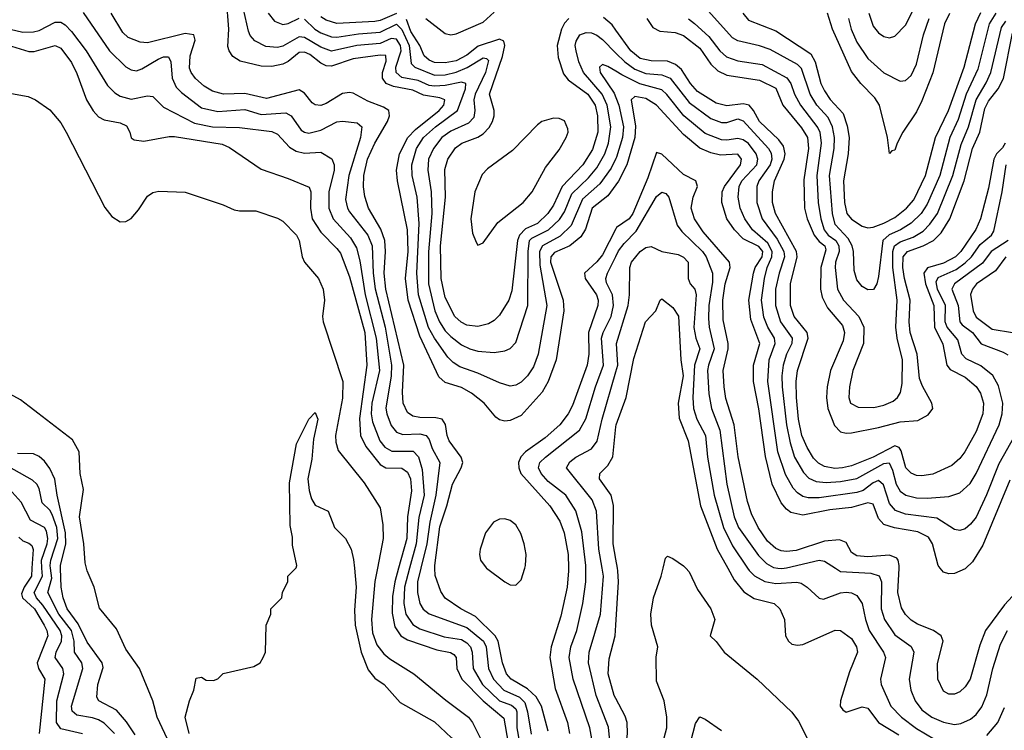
# Model space of a CAD drawing. Header units: inches. Extents: x 884549 to 1028252, y 526810 to 653624.
# Tile 434 of 656: x 917798 to 921434, y 619401 to 622026. Entities that reach past the tile are written whole.
import ezdxf

# ---------------------------------------------------------------- set-up
doc = ezdxf.new("R2010")
doc.units = ezdxf.units.IN
doc.header["$MEASUREMENT"] = 0
for name, color, linetype in [('A9611', 7, 'Continuous'), ('A9612', 7, 'Continuous'), ('A9621', 7, 'Continuous'), ('A9622', 7, 'Continuous')]:
    doc.layers.add(name, color=color, linetype=linetype)

msp = doc.modelspace()

# ---------------------------------------------------------------- linework, layer by layer
at = {"layer": 'A9611', "color": 5}
for points, elevation in [([(917843.8, 620000), (917841.6, 619970), (917815.2, 619930), (917805.5, 619905.5), (917808.9, 619890), (917852.6, 619850), (917889, 619790), (917898.9, 619770), (917902.2, 619750), (917862.6, 619650), (917868, 619630), (917891.3, 619590), (917870.7, 619390)], 2280), ([(918030, 619388.4), (917950, 619406.7), (917934.4, 619430), (917935.8, 619510), (917961.5, 619610), (917957.8, 619630), (917929.9, 619670), (917932.9, 619690), (917952.5, 619730), (917953.6, 619750), (917947.4, 619770), (917883.4, 619863.4), (917860.3, 619890), (917851.4, 619910), (917882.6, 619970), (917880.5, 620000)], 2260), ([(918148.2, 619390), (918110, 619427.3), (918090, 619440.1), (918067.9, 619447.9), (918010, 619456.9), (917992.1, 619472.1), (917990, 619490.3), (918032.1, 619630), (918028.3, 619650), (918000.5, 619690), (917999.8, 619730), (917990, 619770), (917943.4, 619830), (917901.8, 619910), (917917, 619963), (917912.8, 620000)], 2240), ([(918225, 619385), (918192.6, 619432.6), (918155.6, 619475.6), (918091.2, 619510), (918083.4, 619523.4), (918086.5, 619570), (918107.3, 619632.7), (918103.3, 619650), (918047.4, 619727.4), (918014.8, 619794.8), (917974, 619850), (917959.5, 619890), (917952.1, 619930), (917949.7, 620000)], 2220), ([(918353.3, 619350), (918306.2, 619450), (918289.7, 619509.7), (918240.9, 619630), (918190, 619700.8), (918156.2, 619776.2), (918092.6, 619852.6), (918073.9, 619930), (918048.1, 619990), (918045.6, 620000)], 2180), ([(918424, 619390), (918409.7, 619450), (918425.1, 619510), (918441.2, 619550), (918450, 619594), (918470, 619598), (918486.8, 619586.8), (918514.6, 619585.4), (918530, 619591.3), (918550, 619611), (918663.1, 619636.9), (918686, 619650), (918698, 619670), (918706, 619690), (918708, 619790), (918726, 619830), (918726, 619850), (918766, 619890), (918768.4, 619911.6), (918788, 619950), (918788, 619970), (918818, 620000)], 2160), ([(919034.3, 620000), (919040.4, 619930), (919035.1, 619844.9), (919036.9, 619790), (919059.3, 619690), (919084.9, 619624.9), (919110, 619593.8), (919143.8, 619570), (919203.4, 619503.4), (919330, 619432.7), (919393.4, 619373.4), (919450, 619290.2), (919542.8, 619122.8), (919585.1, 619065.1), (919632.2, 619032.2), (919774.2, 618974.2), (919850, 618938.1), (919890, 618942.8), (919930, 618961.7), (920000, 619021.1)], 2160), ([(919119.3, 620000), (919109.5, 619950.5), (919097.9, 619810), (919101.5, 619761.5), (919117.3, 619717.3), (919143.1, 619683.1), (919165.1, 619665.1), (919254.3, 619610), (919372.1, 619512.1), (919455.5, 619450), (919471, 619430), (919503.5, 619363.5), (919536.3, 619250), (919578.3, 619178.3), (919621, 619121), (919642.6, 619102.6), (919680.6, 619080.6), (919770, 619051), (919852.3, 619012.3), (919870, 619009.3), (919890, 619012.6), (919915.8, 619024.2), (919975.4, 619064.6), (920000, 619085.2)], 2180), ([(919197.6, 620000), (919183.6, 619950), (919175.3, 619895.3), (919173.6, 619833.6), (919184, 619784), (919206, 619750), (919230, 619735.6), (919338.8, 619698.8), (919389.2, 619689.2), (919401.6, 619681.6), (919410.1, 619670), (919412.7, 619630), (919431, 619590), (919510, 619510.1), (919586.7, 619446.7), (919613.3, 619290)], 2220), ([(919238.2, 620000), (919219.4, 619930), (919216.5, 619870), (919224.6, 619830), (919250, 619791.9), (919275.8, 619775.8), (919366, 619746), (919430, 619737.1), (919450, 619724.5), (919462.7, 619710), (919469.2, 619690), (919473, 619630), (919507.6, 619570), (919570, 619510.5), (919614.6, 619494.6), (919630, 619480.1), (919633.7, 619470), (919634.2, 619410), (919642.7, 619362.7)], 2240), ([(919279.9, 620000), (919267.7, 619950), (919267.3, 619910), (919275.8, 619870), (919288.2, 619848.2), (919310, 619831.3), (919450, 619781.1), (919511.6, 619730), (919520.6, 619710), (919529, 619630), (919548.2, 619590), (919586.6, 619550), (919643.7, 619523.7), (919663.4, 619503.4), (919673.8, 619470), (919686.7, 619386.7)], 2260), ([(919750, 619398), (919725.3, 619490), (919705, 619525), (919674, 619554), (919612.9, 619590), (919596.1, 619610), (919580.9, 619650), (919565.1, 619730), (919553.6, 619750), (919481.2, 619821.2), (919427.5, 619850), (919369.4, 619889.4), (919353.5, 619913.5), (919333.1, 619973.1), (919331.8, 620000)], 2280), ([(919522.3, 620000), (919590, 619950.2), (919610, 619938.5), (919630, 619936.9), (919650, 619957), (919663.6, 620000)], 2320), ([(919825.2, 620000), (919825.5, 619990), (919819.7, 619930), (919796.8, 619823.2), (919761.6, 619710), (919756.5, 619670), (919776.2, 619556.2), (919821.4, 619430), (919829.2, 619390)], 2280), ([(919911.7, 619370), (919904.3, 619410), (919842.3, 619590), (919826.9, 619670), (919833, 619710), (919855.5, 619770), (919877.5, 619870), (919888.9, 619950), (919888.7, 620000)], 2260), ([(919978.9, 619350), (919972.7, 619412.7), (919927.6, 619530), (919899.2, 619650), (919901.1, 619690), (919943.7, 619830), (919954.7, 619970), (919949.5, 620000)], 2240), ([(920000, 619518.8), (919994.1, 619530), (919971, 619610), (919975.1, 619664.9), (919997.8, 619750), (920000, 619789.1)], 2220)]:
    msp.add_lwpolyline(points, dxfattribs=dict(at, elevation=elevation))
at = {"layer": 'A9612', "color": 5}
for points, elevation in [([(920000, 621415.8), (919970, 621375.7), (919912, 621330), (919887.8, 621252.2), (919870, 621224.1), (919829.4, 621190.6), (919773.9, 621166.1), (919759.8, 621150), (919758.8, 621130), (919805.7, 620990), (919807.8, 620950), (919779.9, 620770), (919750.2, 620689.8), (919727.7, 620650), (919650, 620563.6), (919610, 620545.1), (919590, 620543.1), (919570, 620548), (919557.1, 620557.1), (919513.2, 620610), (919466.6, 620646.6), (919430, 620667.3), (919370, 620685.7), (919346.5, 620706.5), (919276.6, 620856.6), (919233.4, 620990), (919223.6, 621070), (919233.1, 621170), (919230.5, 621250), (919193.5, 621430), (919190.3, 621470), (919201.4, 621530), (919231.8, 621590), (919260, 621620), (919347.8, 621690), (919364.1, 621710), (919368, 621730), (919350, 621737.6), (919290, 621747.4), (919250, 621765.3), (919178.8, 621778.8), (919152.3, 621790), (919138.5, 621810), (919137.6, 621830), (919152.1, 621872.1), (919150, 621892.8), (919130, 621894.6), (919030, 621881.1), (918950, 621853.5), (918930, 621855.1), (918910, 621865), (918870, 621896.5), (918850, 621905.9), (918830, 621904.4), (918790, 621871.4), (918770, 621861.7), (918730, 621853.1), (918690, 621853.9), (918612.8, 621872.8), (918585.3, 621890), (918571.7, 621910), (918567, 621927), (918570.7, 621990), (918562.4, 622102.4)], 2320), ([(918032.7, 622052.7), (918130, 621910.1), (918190, 621851.5), (918210, 621840.4), (918230, 621837), (918250, 621844.2), (918310, 621880.3), (918330, 621888.4), (918347.8, 621887.8), (918356.6, 621870), (918362.1, 621810), (918376.3, 621776.3), (918396.2, 621756.2), (918470, 621700.5), (918530, 621686.4), (918630, 621694), (918690, 621675.8), (918781.6, 621681.6), (918800.8, 621670), (918837.9, 621617.9), (918850, 621609.6), (918866.7, 621606.7), (918910, 621617.7), (918970, 621648.5), (918990, 621650.7), (919044.9, 621644.9), (919061.7, 621630), (919057.5, 621590), (919014.4, 621450), (919001.9, 621361.9), (919008.6, 621330), (919016.3, 621316.3), (919083.8, 621230), (919099.9, 621190), (919104.1, 621090), (919111.6, 621031.6), (919147.6, 620890), (919171.4, 620750), (919169.8, 620710.2), (919150.5, 620590.5), (919153.9, 620570), (919170, 620527.2), (919190, 620502.3), (919213.8, 620493.8), (919276.1, 620496.1), (919298.9, 620490), (919310, 620475.2), (919321.7, 620441.7), (919349.7, 620390), (919334.7, 620270), (919313.1, 620170), (919301.9, 620090), (919279.9, 620000)], 2260), ([(920000, 621512.9), (919982.7, 621477.3), (919941, 621419), (919877.3, 621362.7), (919834.6, 621265.4), (919794.1, 621225.9), (919729.5, 621190.5), (919717.7, 621170), (919719.3, 621119.3), (919745.3, 620970), (919712.7, 620790), (919696, 620744), (919673.9, 620710), (919650, 620687.5), (919630, 620676.1), (919610, 620672.8), (919570, 620684.8), (919490, 620720.5), (919424, 620744), (919399.1, 620759.1), (919379.5, 620779.5), (919330, 620849.7), (919308.6, 620888.6), (919270.5, 621010), (919264.4, 621090), (919273.5, 621273.5), (919266.4, 621370), (919248.3, 621450), (919247, 621490), (919264.2, 621550), (919290.1, 621590), (919333.6, 621630), (919414.8, 621690), (919444.8, 621770), (919446.2, 621790), (919430, 621795.3), (919370, 621783.1), (919330, 621780.1), (919310, 621783.1), (919270, 621801.5), (919210, 621811.6), (919188.6, 621830), (919187.8, 621850), (919207.2, 621910), (919204.3, 621930), (919190, 621953.8), (919170, 621956.7), (919130, 621937.1), (919044, 621930), (918950, 621909.8), (918910, 621924.2), (918850, 621959.6), (918830, 621962.3), (918770, 621928.3), (918750, 621923), (918707, 621927), (918667, 621947), (918650, 621967.5), (918643.3, 621983.3), (918624.4, 622064.4)], 2340), ([(919297.6, 622030), (919370, 621974.2), (919390, 621969.8), (919410, 621973), (919510, 622016.9), (919550, 622052.9)], 2420), ([(917762.9, 621990), (917810, 621979), (917850, 621980.3), (917870, 621985.8), (917930, 622016.8), (917950, 622016), (917966.3, 622006.3), (917990, 621981.8), (918043.6, 621910), (918122.7, 621782.7), (918150, 621755.5), (918170, 621742.9), (918210, 621732.4), (918270, 621745), (918290, 621742.5), (918330, 621703), (918443.5, 621643.5), (918510.1, 621630.1), (918610, 621628), (918730, 621612.2), (918750, 621602.5), (918795.2, 621555.2), (918819.6, 621539.6), (918850, 621532.7), (918910, 621536.4), (918951.6, 621511.6), (918960.1, 621490), (918959.7, 621470), (918940.2, 621390), (918940.2, 621330), (918956.4, 621290), (919020.5, 621220.5), (919042.7, 621182.7), (919054.8, 621134.8), (919074.2, 621010), (919114.4, 620850), (919126.7, 620730), (919098.6, 620610), (919096.5, 620570), (919101, 620541), (919128, 620470), (919147, 620447), (919172.6, 620432.6), (919251.9, 620431.9), (919271.1, 620411.1), (919284.7, 620364.7), (919292.4, 620270), (919272.4, 620187.6), (919262.3, 620090), (919238.2, 620000)], 2240), ([(919331.8, 620000), (919331.4, 620010), (919350, 620152.5), (919376.2, 620230), (919396.1, 620310), (919428.2, 620370), (919434.5, 620390), (919428.2, 620410), (919384.6, 620470), (919376.5, 620490), (919370.6, 620530.6), (919357.9, 620550), (919335.7, 620555.7), (919276.2, 620556.2), (919250, 620561), (919230, 620574.8), (919215, 620610), (919212.4, 620650), (919217.5, 620750), (919150.6, 621030), (919143.8, 621090), (919149.8, 621170), (919146.4, 621210), (919131.8, 621251.8), (919086.6, 621330), (919072.9, 621372.9), (919067.9, 621407.9), (919069.5, 621450), (919083, 621510), (919110.3, 621570), (919156.1, 621650), (919163.7, 621670), (919162, 621690), (919142.2, 621702.2), (919084.4, 621724.4), (919030, 621754.4), (919016.5, 621756.5), (918990, 621752.6), (918930, 621715.8), (918910, 621708.6), (918890, 621711.1), (918878.9, 621718.9), (918850, 621754.6), (918830, 621767.1), (918710, 621735), (918630, 621753.2), (918550.7, 621750.7), (918510, 621761.7), (918480, 621780), (918448.2, 621808.2), (918431.9, 621830), (918426.1, 621846.1), (918428.1, 621891.9), (918446.8, 621950), (918442, 621970), (918410, 621974.5), (918270, 621939.5), (918242.8, 621942.8), (918199.6, 621959.6), (918178.8, 621978.8), (918135.9, 622050)], 2280), ([(918716.2, 622050), (918739.8, 622019.8), (918770, 622007.4), (918790, 622011), (918830, 622031.3)], 2360), ([(918850, 622027.2), (918888, 621990), (918910, 621976.9), (918950, 621962.5), (918970, 621961), (919050, 621973.7), (919130, 621979.3), (919190, 622009.5), (919210, 621989.2), (919237.1, 621930), (919244, 621864), (919257.5, 621850), (919330, 621820.9), (919370, 621822.2), (919410, 621831.7), (919450.9, 621849.1), (919510, 621885.3), (919522.7, 621882.7), (919530, 621874.3), (919518.8, 621830), (919480, 621750), (919475.8, 621730), (919478.8, 621690), (919475.7, 621664.3), (919456.2, 621643.8), (919390, 621614.2), (919357.5, 621590), (919325.9, 621550), (919308.6, 621510), (919305.1, 621470), (919317.9, 621390), (919320.4, 621310), (919308.6, 621168.6), (919307.5, 621050), (919331.6, 620950), (919348.7, 620910), (919370, 620876.8), (919390, 620855.2), (919430, 620825.4), (919460.7, 620810), (919490, 620801.7), (919550, 620796.2), (919590, 620802.1), (919610, 620811.9), (919630, 620834), (919674.9, 620970), (919675.9, 621170), (919681, 621210), (919690, 621218.7), (919751.1, 621250), (919792.3, 621287.7), (919810, 621315.9), (919837.4, 621382.6), (919898.6, 621441.4), (919930, 621479.1), (919958.6, 621530), (919973.2, 621570), (919981, 621630), (919968.2, 621710), (919949.7, 621750), (919880.7, 621830), (919863.3, 621870), (919852.9, 621910), (919849.9, 621930), (919853.4, 621946.6), (919867.3, 621970), (919890, 621978.5), (919910, 621977.4), (919930, 621968.7), (919950, 621952.5), (920000, 621902.4)], 2360), ([(919190, 622048.8), (919130, 622022.7), (919110, 622019.4), (918970, 622011.4), (918930, 622023.9), (918910, 622036.7)], 2380), ([(919826.6, 622030), (919810, 622012.4), (919799.4, 621990), (919783.5, 621930), (919786.3, 621886.3), (919806.1, 621826.1), (919823.8, 621803.8), (919896.5, 621750), (919923.4, 621710), (919932.4, 621670), (919932.8, 621610), (919913.5, 621546.5), (919878.3, 621490), (919801.5, 621410), (919770, 621340.9), (919748.7, 621310), (919710, 621272.9), (919666.6, 621253.4), (919644.3, 621230), (919637.2, 621210), (919616.2, 621023.8), (919604.5, 620990), (919570, 620934), (919550, 620914.1), (919530, 620902.5), (919490, 620893), (919450, 620897.9), (919428.3, 620908.3), (919405.1, 620930), (919370, 620999.3), (919355.1, 621070), (919352.3, 621190), (919371, 621370), (919368.1, 621471.9), (919379.9, 621510), (919407.5, 621552.5), (919430.8, 621569.2), (919490, 621592.3), (919510, 621604.5), (919532.1, 621627.9), (919544.7, 621650), (919550.9, 621670), (919551, 621690), (919533.8, 621750), (919581.2, 621890), (919590.3, 621930), (919585.7, 621945.7), (919570, 621954), (919491.8, 621928.2), (919450, 621894.2), (919410, 621874.2), (919370, 621865.7), (919330, 621867.1), (919310, 621875.5), (919291.8, 621891.8), (919275.8, 621930), (919242.4, 621982.4), (919226.4, 622026.4)], 2380), ([(920000, 621986.8), (919986, 622006), (919954, 622034)], 2380), ([(917768.2, 621928.2), (917831.6, 621908.4), (917851.6, 621908.4), (917930, 621930.1), (917950, 621920.1), (917990, 621867.1), (918010, 621826.7), (918045.7, 621730), (918070, 621688.7), (918090, 621666.4), (918110, 621655.8), (918170, 621645), (918193, 621633), (918205, 621610), (918209.5, 621589.5), (918221.4, 621581.4), (918256.9, 621576.9), (918350, 621594.3), (918370, 621594), (918546, 621566), (918573.6, 621553.6), (918690, 621473.1), (918790, 621439.6), (918866.9, 621406.9), (918874.1, 621390), (918871.7, 621330), (918878.7, 621290), (918910, 621241), (918970, 621181.2), (918982.8, 621162.8), (919016.1, 621076.1), (919073.4, 620870), (919079.9, 620750), (919053, 620553), (919056.9, 620490), (919076.7, 620450), (919130, 620383.3), (919150.3, 620370.3), (919210, 620369.3), (919230, 620355.2), (919241.1, 620330), (919245.5, 620285.5), (919230, 620190), (919228.5, 620110), (919197.6, 620000)], 2220), ([(920000, 621834.9), (919970, 621853.3), (919950, 621860.1), (919939.5, 621850), (919942.2, 621830), (919993.7, 621753.7), (920000, 621738.1)], 2340), ([(917767.6, 621752.4), (917830, 621741.6), (917856.5, 621730), (917910, 621693.2), (917950, 621645), (917970, 621610.1), (918112.6, 621332.6), (918139.2, 621299.2), (918170, 621278.9), (918190, 621280.2), (918210, 621291.9), (918237.1, 621322.9), (918270, 621373.4), (918290, 621387.8), (918312.4, 621392.4), (918410, 621388.4), (918550, 621341.6), (918590, 621323.8), (918610, 621319.2), (918670, 621319.7), (918750, 621293.1), (918770, 621282.1), (918820.8, 621230), (918830.7, 621210), (918841.5, 621150), (918849.8, 621130), (918901.7, 621070), (918919.3, 621030), (918924.3, 620990), (918916.5, 620930), (918919, 620910), (918991.7, 620690), (918990, 620628), (918964.3, 620490), (918965.7, 620465.7), (918975, 620435), (919070, 620315.4), (919130, 620222.4), (919140, 620160), (919140.9, 620110), (919119.3, 620000)], 2180), ([(920000, 621253.5), (919950, 621156.6), (919930, 621131.9), (919883.7, 621090), (919886.4, 621070), (919927.9, 621010), (919934.1, 620990), (919933.7, 620970), (919899.4, 620870), (919899.5, 620790), (919893.5, 620750), (919839.8, 620600.2), (919824.3, 620570), (919792.5, 620530), (919738.3, 620481.7), (919666.5, 620430), (919649.1, 620410.9), (919640.4, 620390), (919641.2, 620370), (919649.2, 620349.2), (919755.7, 620230), (919793.6, 620173.6), (919809.3, 620130), (919823.6, 620050), (919825.2, 620000)], 2280), ([(919888.7, 620000), (919888.7, 620010), (919873.7, 620133.7), (919851.6, 620211.6), (919815.7, 620270), (919750, 620319.9), (919723.8, 620350), (919714.6, 620370), (919719.1, 620390), (919740.2, 620410), (919865.3, 620510), (919888.9, 620551.1), (919924.1, 620670), (919954.2, 620750), (919947.4, 620850), (919952.6, 620870), (919982.2, 620930), (919991.5, 620970), (919986.9, 621010), (919965.6, 621054.4), (919962.8, 621070), (919969.2, 621090), (920000, 621151.4)], 2260), ([(919949.5, 620000), (919937.1, 620070), (919927.8, 620210), (919912.6, 620252.6), (919818.1, 620370), (919830, 620392.5), (919851.6, 620410), (919910, 620441.2), (919931.1, 620468.9), (919949.1, 620550), (920000, 620724.9)], 2240), ([(918045.6, 620000), (918040.3, 620020.3), (918035.3, 620090), (918019, 620190), (918033.6, 620290), (918021.2, 620350), (918018.1, 620430), (917993.8, 620473.8), (917801.3, 620621.3), (917659, 620699)], 2180), ([(918818, 620000), (918819, 620001), (918822, 620010), (918805.4, 620085.4), (918805.4, 620114.6), (918797.6, 620157.6), (918795.3, 620315.3), (918820.4, 620459.6), (918865.7, 620550), (918890, 620574.9), (918899, 620550), (918883.8, 620476.2), (918877.3, 620402.7), (918863, 620330), (918866.9, 620286.9), (918876.4, 620256.4), (918890, 620232.4), (918937.3, 620210), (918960.5, 620150), (919002, 620110), (919023, 620070), (919031.6, 620031.6), (919034.3, 620000)], 2160), ([(920000, 620032.8), (919989.9, 620089.9), (919991, 620231), (919982.8, 620270), (919939.6, 620330), (919940.6, 620350), (919970, 620379.5), (919988.2, 620411.8), (920000, 620522.3)], 2220), ([(917949.7, 620000), (917949.4, 620010), (917968.4, 620090), (917968.1, 620130), (917936.3, 620270), (917928.8, 620328.8), (917910, 620368.7), (917890, 620394.9), (917870, 620412.6), (917850, 620422.1), (917790, 620424.1)], 2220), ([(917912.8, 620000), (917911.6, 620010), (917913.7, 620030), (917939.8, 620110), (917935.5, 620150), (917918.7, 620198.7), (917910, 620214.1), (917881.8, 620241.8), (917870, 620294), (917861.3, 620310), (917845.3, 620325.3), (917730, 620389.9)], 2240), ([(917880.5, 620000), (917878.4, 620030), (917900, 620090), (917902.4, 620110), (917896.9, 620136.9), (917890, 620150.4), (917837.9, 620177.9), (917804.1, 620244.1), (917725.8, 620330)], 2260), ([(919663.6, 620000), (919666.8, 620010), (919668.3, 620050), (919661.4, 620090), (919648.6, 620128.6), (919630, 620160.3), (919610, 620176.2), (919590, 620182.5), (919570, 620180.7), (919548.2, 620170), (919518, 620130), (919498.7, 620070), (919496.6, 620050), (919500.6, 620030), (919521, 620001), (919522.3, 620000)], 2320), ([(917795.1, 620115.1), (917810, 620100.9), (917832.6, 620092.6), (917843.3, 620083.3), (917848.6, 620068.6), (917843.8, 620000)], 2280)]:
    msp.add_lwpolyline(points, dxfattribs=dict(at, elevation=elevation))
at = {"layer": 'A9612', "color": 5, "elevation": 2420}
msp.add_lwpolyline([(919770, 621661.9), (919726.5, 621650), (919710, 621637.9), (919618, 621542), (919525.3, 621474.7), (919506.2, 621453.8), (919479.4, 621390), (919463.8, 621290), (919470, 621237.6), (919483.9, 621203.9), (919490, 621193.1), (919510, 621201.8), (919563.9, 621276.1), (919657.8, 621350), (919691.1, 621390), (919740.5, 621479.5), (919790, 621545.1), (919816.6, 621590), (919824, 621610), (919823.1, 621623.1), (919810, 621652.3), (919790, 621661.2)], close=True, dxfattribs=at)
at = {"layer": 'A9621', "color": 5}
for points, elevation in [([(920000, 619789.1), (920009.1, 619950), (920007.5, 619990), (920005.8, 620000)], 2220), ([(920000, 619085.2), (920077.7, 619150), (920128.3, 619230), (920172.6, 619350), (920187.7, 619410), (920188.4, 619450), (920178.4, 619510), (920150, 619582.7), (920148.5, 619671.5), (920154.5, 619710), (920131.2, 619790), (920129, 619830), (920138.4, 619890), (920166.6, 619970), (920174.1, 620000)], 2180), ([(920257.7, 620000), (920270, 619986.4), (920300.9, 619920.9), (920350.6, 619850), (920365.1, 619810), (920348.2, 619750), (920370, 619729.1), (920399.3, 619690), (920521.8, 619590), (920650, 619467.9), (920674.8, 619434.8), (920717.1, 619350)], 2180), ([(920413, 620000), (920437.2, 619957.2), (920472.1, 619912.1), (920510, 619887.7), (920584.7, 619870), (920604.8, 619850), (920623.1, 619810), (920626.6, 619750), (920637.4, 619730), (920650, 619719.8), (920670, 619715.1), (920690, 619718.4), (920810, 619771.6), (920830, 619769.3), (920870, 619740.2), (920888.9, 619710), (920892.6, 619690), (920863.2, 619616.8), (920829, 619510), (920828.6, 619490), (920837.5, 619477.5), (920850, 619468.9), (920910, 619488.1), (920930, 619482.5), (920970.1, 619430), (921044.8, 619384.8)], 2220), ([(920486, 620000), (920491.7, 619991.7), (920511.6, 619971.6), (920550, 619950.4), (920590, 619943.4), (920668.3, 619948.3), (920684.6, 619944.6), (920706.8, 619930), (920750, 619889.1), (920766.2, 619886.2), (920830, 619908.6), (920850, 619911.4), (920870, 619909.5), (920890, 619898.9), (920909.2, 619869.2), (920921.3, 619810), (920935.1, 619770), (920988.2, 619690), (920995.1, 619670), (920976.8, 619590), (920979.8, 619570), (921015.8, 619490), (921054.3, 619450), (921110, 619407.9), (921210, 619348.6)], 2240), ([(920598.3, 620000), (920610, 619998.3), (920621.2, 620000)], 2260), ([(920810.5, 620000), (920830, 619987.7), (920941.3, 619981.3), (920972.2, 619972.2), (920980.7, 619950), (920979.6, 619850), (920991.7, 619810), (921030, 619753.6), (921090.7, 619710.7), (921100.4, 619690), (921083.3, 619590), (921089.6, 619550), (921104.6, 619510), (921130, 619477), (921166.6, 619450), (921210, 619431.7), (921250, 619423.1), (921274.1, 619425.9), (921310, 619442.1), (921330, 619459.1), (921351.5, 619488.5), (921370, 619532.9), (921391.8, 619630), (921420, 619720), (921445.6, 619770)], 2260), ([(921509.7, 620000), (921510.8, 619989.2), (921506.6, 619950), (921495, 619930), (921434.9, 619865.1), (921365.2, 619770), (921344.2, 619715.8), (921307.7, 619590), (921290, 619561.4), (921270, 619543.5), (921250, 619534.2), (921230, 619534.3), (921210, 619546.2), (921188.4, 619590), (921187.8, 619647.8), (921208.8, 619730), (921201.4, 619750), (921172.4, 619770), (921113.8, 619793.8), (921090, 619808.1), (921069, 619829), (921054.1, 619854.1), (921040.6, 619910), (921045.5, 620000)], 2280), ([(921292.4, 620000), (921290, 619997.7), (921250, 619980.6), (921230, 619979.3), (921210, 619985.8), (921197.9, 620000)], 2320), ([(920000, 619212.4), (920013.6, 619230), (920028.2, 619270), (920043.2, 619390), (920041.2, 619430), (920033.9, 619453.9), (920000, 619518.8)], 2220), ([(921370, 619381.9), (921410, 619430.1), (921434.4, 619485.6)], 2240), ([(920253.8, 619270), (920294.1, 619425.9), (920310, 619451), (920330, 619443), (920390, 619400.7)], 2160)]:
    msp.add_lwpolyline(points, dxfattribs=dict(at, elevation=elevation))
at = {"layer": 'A9622', "color": 5}
for points, elevation in [([(920934.6, 622050), (920950, 622002.2), (920970, 621976.6), (920990, 621963.2), (921010, 621959), (921030, 621965), (921070, 622005.4), (921112.9, 622090)], 2560), ([(921403.1, 622050), (921378.1, 622010), (921337, 621843), (921293.5, 621750), (921263.5, 621656.5), (921232.8, 621590), (921195.8, 621450), (921150, 621344.5), (921127.3, 621310), (921090, 621273.7), (921051.4, 621250), (921008.6, 621231.4), (920986.1, 621210), (920970, 621077.1), (920963.4, 621050), (920951.4, 621028.6), (920930, 621028), (920910, 621040.1), (920890, 621064.5), (920879.5, 621099.5), (920877.6, 621170), (920871.9, 621190), (920857.4, 621217.4), (920810, 621269.6), (920800, 621310), (920788.2, 621450), (920806.5, 621550), (920807.3, 621590), (920800.4, 621630), (920784.3, 621664.3), (920742.6, 621710), (920717.5, 621750), (920685.6, 621845.6), (920670, 621860.4), (920570, 621915.2), (920530, 621929.1), (920450, 621947.3), (920430, 621958.7), (920329.5, 622070)], 2460), ([(920468.3, 622050), (920490, 622023.5), (920590, 621984.8), (920719.3, 621899.3), (920735.7, 621870), (920757, 621790), (920770, 621762.3), (920791, 621731), (920838.9, 621678.9), (920853.5, 621633.5), (920860.9, 621590), (920858, 621530), (920841, 621430), (920843.6, 621350), (920852.7, 621310), (920870, 621289.3), (920910, 621263.1), (920930, 621256.8), (920950, 621259.3), (920990, 621273.9), (921030, 621295.3), (921073.6, 621330), (921100.2, 621359.8), (921143.5, 621450), (921180.3, 621590), (921228.2, 621690), (921286.4, 621850), (921327.7, 622010), (921348, 622052)], 2480), ([(920114.4, 622030), (920136.3, 621996.3), (920162.7, 621982.7), (920218.5, 621978.5), (920250, 621967.3), (920310, 621920.7), (920350, 621861), (920376.1, 621836.1), (920410, 621821.1), (920530, 621802.4), (920590, 621772.2), (920616.6, 621710), (920685.8, 621625.8), (920707.3, 621590), (920711.4, 621550), (920693.9, 621433.9), (920696, 621330), (920706.9, 621290), (920731.6, 621230), (920750, 621206.2), (920771.4, 621190), (920775.3, 621175.3), (920756.9, 621110), (920755.3, 621030), (920761.1, 621001.1), (920781.7, 620961.7), (920836.5, 620896.5), (920844.2, 620870), (920839.8, 620840.2), (920792.3, 620730), (920780.6, 620670), (920778.3, 620630), (920782.7, 620590), (920807.4, 620527.4), (920830, 620503.9), (920850, 620498.2), (920870, 620500.4), (920970, 620519.4), (921050, 620540.6), (921114.4, 620545.6), (921153.5, 620566.5), (921169.8, 620590), (921167.2, 620610), (921131.8, 620671.8), (921120.5, 620700.5), (921112.7, 620790), (921086.6, 620870), (921083.4, 620910), (921086.6, 620990), (921065.3, 621070), (921059.6, 621110), (921061, 621150), (921076.6, 621170), (921134.2, 621190), (921172.5, 621210), (921201.2, 621238.8), (921233.3, 621290), (921286.3, 621430), (921317.1, 621550), (921344.5, 621610), (921362.3, 621697.7), (921375.5, 621724.5), (921412.1, 621770), (921431, 621809), (921464.5, 621975.5)], 2420), ([(920268.3, 622028.3), (920290, 622012), (920342.9, 621962.9), (920384.1, 621910), (920408.9, 621888.9), (920450, 621874.1), (920539.9, 621859.9), (920631, 621811), (920645.6, 621790), (920659, 621750), (920681.1, 621710), (920746.1, 621626.1), (920752.7, 621610), (920758.4, 621570), (920741.8, 621450), (920747.4, 621350), (920757.1, 621290), (920769.6, 621249.6), (920784.2, 621230), (920811.6, 621210), (920822.9, 621190), (920824.1, 621170), (920811, 621130), (920809.8, 621110), (920817.7, 621030), (920840.3, 620990), (920897.7, 620930), (920915.3, 620890), (920914.2, 620830), (920874.9, 620730), (920862.6, 620670), (920860.1, 620630), (920866.7, 620610), (920894.6, 620594.6), (920952.8, 620592.8), (920990, 620602), (921023.4, 620616.6), (921039.5, 620630), (921051, 620649), (921057.6, 620682.4), (921058.6, 620770), (921038.7, 620850), (921033.6, 620890), (921038.2, 620990), (921022.7, 621110), (921022.6, 621170), (921028.4, 621190), (921050, 621205.8), (921097.3, 621222.7), (921135, 621245), (921159.6, 621270), (921187.6, 621310), (921244.5, 621450), (921274.8, 621565.2), (921302, 621630), (921330, 621730), (921367.5, 621792.5), (921384.2, 621830), (921423.6, 621996.4), (921440, 622020)], 2440), ([(921231.8, 622048.2), (921213.6, 622010), (921170.2, 621829.8), (921130, 621725.4), (921110, 621685.7), (921059.9, 621610), (921038.2, 621570), (921030, 621544), (921019, 621541), (921010, 621532), (921003.5, 621590), (920973.3, 621710), (920956.6, 621736.6), (920904.4, 621790), (920870, 621833.7), (920799.4, 621990), (920781.6, 622050)], 2520), ([(920859.2, 622030), (920869.3, 621990), (920890, 621942.5), (920930, 621882.6), (920990, 621829.5), (921050, 621798.2), (921070, 621801), (921090, 621819.3), (921110, 621860.9), (921135.4, 621970), (921156.9, 622030)], 2540), ([(921437.5, 621570), (921427.9, 621552.1), (921404.9, 621530), (921395.4, 621510), (921376.3, 621403.7), (921345.9, 621290), (921328.7, 621251.3), (921274.1, 621170), (921253.6, 621150), (921210, 621126.5), (921150.6, 621109.4), (921136.8, 621090), (921142.8, 621050), (921174.1, 620970), (921176.1, 620890), (921207.8, 620827.8), (921222.1, 620750), (921234.3, 620734.3), (921290, 620705.6), (921330.9, 620670.9), (921346.7, 620646.7), (921357.9, 620610), (921354.9, 620570), (921330, 620504.8), (921288, 620430), (921270, 620405.6), (921240.8, 620379.2), (921170, 620347.7), (921130, 620341.2), (921110, 620342.7), (921090, 620350.6), (921070.6, 620370.6), (921053.8, 620433.8), (921045.5, 620445.5), (921030, 620451.7), (920950, 620410), (920870, 620377.6), (920836.3, 620370), (920808.6, 620368.6), (920770, 620375.8), (920748, 620388), (920730, 620406.6), (920705.7, 620445.7), (920687.1, 620490), (920674.1, 620550), (920666.9, 620630), (920665.9, 620690), (920670.9, 620730), (920709.8, 620850), (920706, 620870), (920658.6, 620930), (920644.3, 620970), (920644.6, 621050), (920669.5, 621150), (920667.5, 621170), (920589.5, 621310), (920578.4, 621350), (920578.9, 621390), (920586.2, 621430), (920621.8, 621510), (920624.6, 621530), (920618.6, 621558.6), (920601.6, 621581.6), (920529.7, 621649.7), (920508, 621690), (920491.6, 621710), (920470, 621715.1), (920410, 621707.3), (920370, 621716.8), (920301, 621761), (920275.7, 621790), (920241.7, 621841.7), (920219.9, 621859.9), (920190, 621871.9), (920130, 621873.1), (920090, 621882.5), (920055.7, 621910), (920000, 621986.8)], 2380), ([(920000, 621902.4), (920032.4, 621870), (920070, 621843), (920110, 621827.3), (920170, 621821.8), (920200.8, 621810), (920270, 621719.9), (920350, 621660.4), (920390, 621645.7), (920410, 621646.2), (920450, 621659.7), (920470, 621652.3), (920563.1, 621550), (920573.1, 621533.1), (920576.2, 621510), (920569.1, 621490), (920527.4, 621430), (920519.9, 621410), (920520.2, 621350), (920540.1, 621290), (920595.3, 621215.3), (920620.7, 621170), (920622.6, 621150), (920602.5, 621090), (920589.8, 621030), (920589.3, 620970), (920607.5, 620910), (920650.7, 620850), (920649.7, 620830), (920630.4, 620790), (920618, 620750), (920613.1, 620710), (920614.2, 620670), (920629.6, 620530), (920643, 620463), (920659.9, 620410), (920693.2, 620353.2), (920712.4, 620332.4), (920739.9, 620319.9), (920776.7, 620316.7), (920830, 620320.5), (920890, 620331.7), (920990, 620386.4), (921009.6, 620389.6), (921022, 620362), (921035.2, 620310), (921050, 620284.6), (921070.1, 620270.1), (921110, 620259.2), (921150, 620258.1), (921230, 620264.3), (921270, 620278.2), (921307.7, 620312.3), (921330.7, 620349.3), (921415.7, 620530), (921426.7, 620570), (921428.9, 620610), (921413.3, 620673.3), (921391.8, 620711.8), (921347.8, 620747.8), (921293.4, 620773.4), (921276.9, 620790), (921262.7, 620842.7), (921222.8, 620890), (921215.3, 620910), (921216.8, 620970), (921187.3, 621030), (921182.4, 621057.6), (921190, 621073.2), (921257, 621103), (921290, 621127.7), (921313.1, 621150), (921345.1, 621194.9), (921386.8, 621230), (921395.2, 621244.8), (921425.9, 621390), (921441.5, 621490)], 2360), ([(921473.2, 620490), (921414.4, 620385.6), (921369, 620271), (921330, 620188.7), (921310, 620162.3), (921290, 620145.9), (921270, 620138.7), (921250, 620143.2), (921184.6, 620184.6), (921070, 620199.9), (921032.8, 620212.8), (921010, 620239.2), (920987.9, 620307.9), (920970, 620324.3), (920950, 620315.1), (920912.6, 620287.4), (920890, 620279), (920750, 620260.3), (920710, 620260.4), (920690, 620265.3), (920670, 620278), (920654.9, 620294.9), (920625.9, 620345.9), (920598.3, 620430), (920560.8, 620690), (920566.3, 620770), (920588.1, 620830), (920586.1, 620850), (920560.6, 620890), (920546.5, 620926.5), (920538.1, 620990), (920548.7, 621070), (920558.9, 621110), (920576.3, 621150), (920577.2, 621170), (920560.8, 621200.8), (920504.6, 621250), (920476, 621290), (920458.7, 621330), (920451.7, 621370), (920455.3, 621410), (920465.4, 621430), (920520.2, 621490), (920524.2, 621510), (920518.1, 621530), (920490, 621568.8), (920470, 621582.4), (920450, 621586.6), (920410, 621580.2), (920390, 621581.9), (920330, 621605.1), (920250.7, 621670.7), (920188.7, 621748.7), (920170, 621766), (920088.9, 621788.9), (920021.6, 621821.6), (920000, 621834.9)], 2340), ([(921197.9, 620000), (921189.7, 620009.7), (921168.8, 620090), (921154.1, 620114.1), (921114.5, 620134.5), (921028.5, 620148.5), (920990, 620161.2), (920970, 620183.2), (920950, 620236.3), (920930, 620240.8), (920870, 620223.8), (920790, 620215.2), (920690, 620196.4), (920646.2, 620206.2), (920630, 620217.4), (920610, 620241.9), (920577.3, 620310), (920552.1, 620412.1), (920527.9, 620587.9), (920507.7, 620690), (920508.2, 620750), (920531.1, 620830), (920497.9, 620917.9), (920490.7, 620990), (920508.4, 621090), (920514.8, 621110), (920540, 621150), (920542.3, 621170), (920528.2, 621188.2), (920470, 621216.5), (920437.4, 621250), (920409.5, 621290), (920391.8, 621350), (920392.7, 621390), (920400.7, 621410), (920459.6, 621490), (920463.5, 621510), (920450, 621528.4), (920385.8, 621525.8), (920350, 621533.3), (920310, 621550.7), (920250, 621601.1), (920150, 621710.1), (920110, 621734.6), (920070, 621742.4), (920057, 621730), (920071.8, 621631.8), (920070.2, 621590), (920040.8, 621490), (920010, 621429.1), (920000, 621415.8)], 2320), ([(920000, 621738.1), (920011.3, 621710), (920028.3, 621630), (920024.6, 621590), (920002.3, 621517.7), (920000, 621512.9)], 2340), ([(921045.5, 620000), (921046, 620010), (921042.5, 620030), (921037, 620037), (921010, 620048.2), (920930, 620042.3), (920890, 620045.7), (920870, 620058.2), (920850, 620094.8), (920825.2, 620105.2), (920770, 620099.5), (920665.9, 620065.9), (920630, 620061.3), (920610, 620063.7), (920590, 620073.3), (920559.8, 620099.8), (920525.7, 620150), (920500.8, 620200.8), (920485.7, 620245.7), (920450.9, 620410.9), (920436.5, 620530), (920406.5, 620626.5), (920399.3, 620670), (920396.7, 620730), (920414.1, 620810), (920414.1, 620830), (920396.6, 620916.6), (920394.8, 620990), (920403.9, 621050), (920421.7, 621110), (920419.5, 621130), (920322.6, 621242.6), (920290.1, 621290), (920278.4, 621330), (920285, 621370), (920301.9, 621410), (920294.6, 621430), (920250, 621453.6), (920170, 621529.5), (920150, 621535.3), (920118.2, 621441.8), (920062.2, 621310), (920049.3, 621290.7), (920002.2, 621257.8), (920000, 621253.5)], 2280), ([(920000, 621151.4), (920010, 621171.4), (920030, 621199.2), (920075.4, 621244.6), (920150, 621372.6), (920170, 621389), (920184.2, 621384.2), (920194.9, 621370), (920226.3, 621266.3), (920243.4, 621243.4), (920319.2, 621170), (920333.3, 621150), (920356.5, 621090), (920356.2, 621056.2), (920343.2, 620970), (920342.4, 620922.4), (920345, 620890), (920363, 620810), (920341.6, 620750), (920338.8, 620730), (920343.5, 620643.5), (920353.4, 620590), (920383.7, 620510), (920410.1, 620309.9), (920437.1, 620190), (920452.6, 620150), (920526.4, 620046.4), (920556.7, 620016.7), (920582.4, 620002.4), (920598.3, 620000)], 2260), ([(920000, 620724.9), (920007.3, 620750), (920001.8, 620830), (920045.6, 620970), (920050.3, 621010), (920051, 621110), (920057.1, 621130), (920090, 621169.1), (920110, 621183.8), (920130, 621188.2), (920170, 621170.1), (920230, 621158.1), (920250, 621148.9), (920266.3, 621130), (920267.1, 621070), (920274.4, 621050), (920291, 621030), (920296, 621010), (920288.4, 620888.4), (920295.2, 620850), (920310.1, 620810), (920290.5, 620750), (920284.3, 620630), (920286.6, 620590), (920298.4, 620550), (920330.3, 620490.3), (920338.3, 620410), (920363, 620270), (920397.1, 620150), (920430, 620082.5), (920486, 620000)], 2240), ([(921448.2, 621210), (921386.1, 621170), (921353.3, 621126.7), (921249.9, 621050), (921240.7, 621030), (921263.7, 620970), (921269.6, 620910), (921278.7, 620898.7), (921316.4, 620870), (921348.9, 620828.9), (921430, 620798.3), (921447.5, 620787.5)], 2340), ([(921439.3, 621150), (921401.5, 621098.5), (921332.1, 621050), (921316.2, 621030), (921309.3, 621010.7), (921319.2, 620950), (921330, 620926.8), (921390, 620883), (921464.4, 620870)], 2320), ([(920000, 620522.3), (920000.8, 620530), (920037.9, 620630), (920066, 620774), (920109.8, 620910), (920147.8, 620950), (920163.6, 620990), (920170, 620995.3), (920210, 620962.6), (920230.7, 620930.7), (920239.5, 620770), (920248.1, 620710), (920230.3, 620610), (920233.6, 620553.6), (920267.1, 620470), (920312.6, 620230), (920373.6, 620070), (920413, 620000)], 2220), ([(921454.5, 620325.5), (921354.5, 620085.5), (921316.3, 620023.7), (921292.4, 620000)], 2320), ([(920005.8, 620000), (920000, 620032.8)], 2220), ([(920174.1, 620000), (920183.2, 620036.8), (920190, 620044.7), (920210, 620036.3), (920250, 620008.5), (920257.7, 620000)], 2180), ([(920621.2, 620000), (920630, 620001.4), (920750, 620029.3), (920770, 620025.7), (920810.5, 620000)], 2260)]:
    msp.add_lwpolyline(points, dxfattribs=dict(at, elevation=elevation))

doc.saveas('drawing.dxf')
